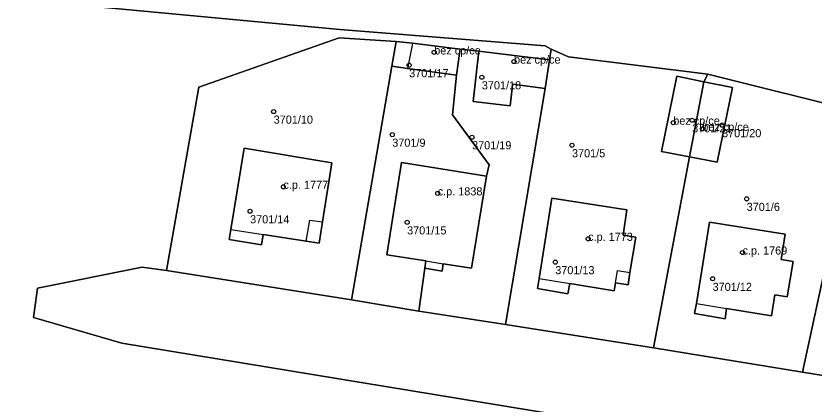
# Model space of a CAD drawing. Extents: x -878211 to -870363, y -1058464 to -1052522.
# Drawn here: x -874443.1 to -874344.9, y -1055195.4 to -1055147.6 of the extents above; entities that cross this region are included whole.
import ezdxf

# ---------------------------------------------------------------- set-up
doc = ezdxf.new("R2010")
doc.units = 0
for name, color, linetype in [('Definiční body', 7, 'Continuous'), ('Polygon budovy', 7, 'Continuous'), ('Polygon parcely', 7, 'Continuous')]:
    doc.layers.add(name, color=color, linetype=linetype)

msp = doc.modelspace()

# ---------------------------------------------------------------- linework, layer by layer
at = {"layer": 'Definiční body'}
for centre in [(-874391.64, -1055152.08994), (-874394.72, -1055153.65994), (-874381.82, -1055153.21994), (-874385.78, -1055155.14994), (-874411.39, -1055159.36994), (-874359.9, -1055160.43994), (-874362.23, -1055160.73994), (-874358.66, -1055161.49994), (-874356.23, -1055161.03994), (-874396.8, -1055162.20994), (-874386.98, -1055162.52994), (-874374.69, -1055163.50994), (-874410.19, -1055168.62994), (-874391.21, -1055169.43994), (-874353.2, -1055170.10994), (-874414.29, -1055171.63994), (-874394.97, -1055172.99994), (-874372.7, -1055175.02994), (-874353.71, -1055176.71994), (-874376.75, -1055177.89994), (-874357.39, -1055179.94994)]:
    msp.add_circle(centre, 0.25, dxfattribs=at)
at = {"layer": 'Polygon budovy'}
for points in [[(-874394.36, -1055151.21), (-874394.91, -1055154.05), (-874388.89, -1055154.87), (-874388.48, -1055151.94), (-874388.45, -1055151.67), (-874394.32, -1055150.97)], [(-874386.85, -1055158.14), (-874382.29, -1055158.67), (-874382.06, -1055156.54), (-874382, -1055156), (-874377.97, -1055156.52), (-874377.46, -1055153.02), (-874386.16, -1055151.94)], [(-874361.81, -1055155), (-874363.68, -1055164.27), (-874360.22, -1055164.94), (-874358.47, -1055155.69)], [(-874360.22, -1055164.94), (-874356.83, -1055165.6), (-874354.94, -1055156.42), (-874358.47, -1055155.69)], [(-874415, -1055163.86), (-874416.66, -1055173.9), (-874412.7, -1055174.51), (-874407.41, -1055175.33), (-874406.94, -1055172.72), (-874405.38, -1055172.93), (-874404.23, -1055165.68)], [(-874395.66, -1055165.63), (-874397.48, -1055177), (-874392.67, -1055177.75), (-874390.52, -1055178.09), (-874387.06, -1055178.63), (-874385.2, -1055167.33)], [(-874377.17, -1055170.04), (-874378.74, -1055179.91), (-874374.96, -1055180.53), (-874369.48, -1055181.42), (-874369.33, -1055180.46), (-874369.11, -1055178.94), (-874367.56, -1055179.17), (-874366.85, -1055174.83), (-874368.41, -1055174.59), (-874367.93, -1055171.48)], [(-874350.14, -1055184.51), (-874349.73, -1055181.93), (-874348.2, -1055182.19), (-874347.46, -1055177.84), (-874348.95, -1055177.56), (-874348.48, -1055174.46), (-874357.77, -1055172.99), (-874359.37, -1055183.01), (-874355.66, -1055183.61)]]:
    msp.add_lwpolyline(points, close=True, dxfattribs=at)
at = {"layer": 'Polygon parcely'}
for points in [[(-874472.14, -1055142.8), (-874403.26, -1055149.29), (-874377.97, -1055151.3), (-874377.27, -1055151.71), (-874375.1, -1055152.64), (-874357.98, -1055154.76), (-874339.38, -1055159.41), (-874334.5, -1055160.32), (-874333.81, -1055157.17), (-874331.97, -1055148.42), (-874328.85, -1055132.79), (-874326.83, -1055124.52), (-874285.37, -1055132.62), (-874279.56, -1055105.36), (-874364.76, -1055096.34), (-874483.27, -1055095.09)], [(-874320.53, -1055205.9), (-874430.05, -1055187.89), (-874440.92, -1055184.73), (-874440.43, -1055181.11), (-874427.57, -1055178.5), (-874424.59, -1055178.93), (-874420.61, -1055156.36), (-874403.35, -1055150.29), (-874396.33, -1055150.73), (-874394.32, -1055150.97), (-874388.45, -1055151.67), (-874386.16, -1055151.94), (-874377.46, -1055153.02), (-874377.27, -1055151.71), (-874377.97, -1055151.3), (-874403.26, -1055149.29), (-874472.14, -1055142.8)]]:
    msp.add_lwpolyline(points, dxfattribs=at)
for points in [[(-874396.86, -1055153.78), (-874396.33, -1055150.73), (-874403.35, -1055150.29), (-874420.61, -1055156.36), (-874424.59, -1055178.93), (-874401.82, -1055182.56), (-874401.78, -1055182.32)], [(-874388.89, -1055154.87), (-874388.48, -1055151.94), (-874388.45, -1055151.67), (-874394.32, -1055150.97), (-874396.33, -1055150.73), (-874396.86, -1055153.78), (-874394.91, -1055154.05)], [(-874386.16, -1055151.94), (-874388.45, -1055151.67), (-874388.48, -1055151.94), (-874388.89, -1055154.87), (-874389.37, -1055159.76), (-874384.87, -1055165.93), (-874385.2, -1055167.33), (-874387.06, -1055178.63), (-874390.52, -1055178.09), (-874390.66, -1055179), (-874392.81, -1055178.64), (-874393.55, -1055183.92), (-874382.85, -1055185.58), (-874377.97, -1055156.52), (-874382, -1055156), (-874382.06, -1055156.54), (-874382.29, -1055158.67), (-874386.85, -1055158.14)], [(-874382, -1055156), (-874377.97, -1055156.52), (-874377.46, -1055153.02), (-874386.16, -1055151.94), (-874386.85, -1055158.14), (-874382.29, -1055158.67), (-874382.06, -1055156.54)], [(-874382.85, -1055185.58), (-874364.67, -1055188.43), (-874360.22, -1055164.94), (-874363.68, -1055164.27), (-874361.81, -1055155), (-874358.47, -1055155.69), (-874357.98, -1055154.76), (-874375.1, -1055152.64), (-874377.27, -1055151.71), (-874377.46, -1055153.02), (-874377.97, -1055156.52)], [(-874394.91, -1055154.05), (-874396.86, -1055153.78), (-874401.78, -1055182.32), (-874401.82, -1055182.56), (-874393.55, -1055183.92), (-874392.81, -1055178.64), (-874392.67, -1055177.75), (-874397.48, -1055177), (-874395.66, -1055165.63), (-874385.2, -1055167.33), (-874384.87, -1055165.93), (-874389.37, -1055159.76), (-874388.89, -1055154.87)], [(-874339.38, -1055159.41), (-874357.98, -1055154.76), (-874358.47, -1055155.69), (-874354.94, -1055156.42), (-874356.83, -1055165.6), (-874360.22, -1055164.94), (-874364.67, -1055188.43), (-874346.32, -1055191.45)], [(-874360.22, -1055164.94), (-874358.47, -1055155.69), (-874361.81, -1055155), (-874363.68, -1055164.27)], [(-874360.22, -1055164.94), (-874356.83, -1055165.6), (-874354.94, -1055156.42), (-874358.47, -1055155.69)], [(-874341.49, -1055192.22), (-874336.88, -1055171.66), (-874334.5, -1055160.32), (-874339.38, -1055159.41), (-874346.32, -1055191.45)], [(-874416.86, -1055175.13), (-874416.66, -1055173.9), (-874415, -1055163.86), (-874404.23, -1055165.68), (-874405.38, -1055172.93), (-874405.8, -1055175.57), (-874407.41, -1055175.33), (-874412.7, -1055174.51), (-874412.89, -1055175.79)], [(-874416.86, -1055175.13), (-874412.89, -1055175.79), (-874412.7, -1055174.51), (-874407.41, -1055175.33), (-874405.8, -1055175.57), (-874405.38, -1055172.93), (-874404.23, -1055165.68), (-874415, -1055163.86), (-874416.66, -1055173.9)], [(-874387.06, -1055178.63), (-874385.2, -1055167.33), (-874395.66, -1055165.63), (-874397.48, -1055177), (-874392.67, -1055177.75), (-874392.81, -1055178.64), (-874390.66, -1055179), (-874390.52, -1055178.09)], [(-874366.85, -1055174.83), (-874368.41, -1055174.59), (-874367.93, -1055171.48), (-874377.17, -1055170.04), (-874378.74, -1055179.91), (-874378.93, -1055181.13), (-874375.2, -1055181.79), (-874374.96, -1055180.53), (-874369.48, -1055181.42), (-874369.33, -1055180.46), (-874367.76, -1055180.7), (-874367.56, -1055179.17)], [(-874366.85, -1055174.83), (-874367.56, -1055179.17), (-874367.76, -1055180.7), (-874369.33, -1055180.46), (-874369.48, -1055181.42), (-874374.96, -1055180.53), (-874375.2, -1055181.79), (-874378.93, -1055181.13), (-874378.74, -1055179.91), (-874377.17, -1055170.04), (-874367.93, -1055171.48), (-874368.41, -1055174.59)], [(-874348.48, -1055174.46), (-874348.95, -1055177.56), (-874347.46, -1055177.84), (-874348.2, -1055182.19), (-874349.73, -1055181.93), (-874350.14, -1055184.51), (-874355.66, -1055183.61), (-874355.86, -1055184.86), (-874359.62, -1055184.21), (-874359.37, -1055183.01), (-874357.77, -1055172.99)], [(-874348.48, -1055174.46), (-874357.77, -1055172.99), (-874359.37, -1055183.01), (-874359.62, -1055184.21), (-874355.86, -1055184.86), (-874355.66, -1055183.61), (-874350.14, -1055184.51), (-874349.73, -1055181.93), (-874348.2, -1055182.19), (-874347.46, -1055177.84), (-874348.95, -1055177.56)], [(-874296.81, -1055204.84), (-874296.38, -1055201.51), (-874298.97, -1055201.31), (-874308.89, -1055198.59), (-874312.08, -1055196.97), (-874319.21, -1055195.89), (-874320.22, -1055195.77), (-874341.49, -1055192.22), (-874346.32, -1055191.45), (-874364.67, -1055188.43), (-874382.85, -1055185.58), (-874393.55, -1055183.92), (-874401.82, -1055182.56), (-874424.59, -1055178.93), (-874427.57, -1055178.5), (-874440.43, -1055181.11), (-874440.92, -1055184.73), (-874430.05, -1055187.89), (-874320.53, -1055205.9), (-874305.74, -1055208.5), (-874306.84, -1055216.54), (-874302.57, -1055217.25), (-874299.31, -1055224.48), (-874297.36, -1055210.54)]]:
    msp.add_lwpolyline(points, close=True, dxfattribs=at)

# ---------------------------------------------------------------- texts
at = {"layer": 'Definiční body'}
for s, p in [('bez cp/ce', (-874391.64, -1055152.34)), ('bez cp/ce', (-874381.82, -1055153.47)), ('3701/17', (-874394.72, -1055155.149)), ('3701/18', (-874385.78, -1055156.639)), ('3701/10', (-874411.39, -1055160.859)), ('bez cp/ce', (-874362.23, -1055160.99)), ('3701/21', (-874359.9, -1055161.929)), ('bez cp/ce', (-874358.66, -1055161.75)), ('3701/20', (-874356.23, -1055162.529)), ('3701/9', (-874396.8, -1055163.699)), ('3701/19', (-874386.98, -1055164.019)), ('3701/5', (-874374.69, -1055164.999)), ('c.p. 1777', (-874410.19, -1055168.879)), ('c.p. 1838', (-874391.21, -1055169.69)), ('3701/6', (-874353.2, -1055171.599)), ('3701/14', (-874414.29, -1055173.129)), ('3701/15', (-874394.97, -1055174.489)), ('c.p. 1773', (-874372.7, -1055175.28)), ('c.p. 1769', (-874353.71, -1055176.97)), ('3701/13', (-874376.75, -1055179.389)), ('3701/12', (-874357.39, -1055181.439))]:
    msp.add_text(s, height=0.999996, dxfattribs=at).set_placement(p)

doc.saveas('drawing.dxf')
